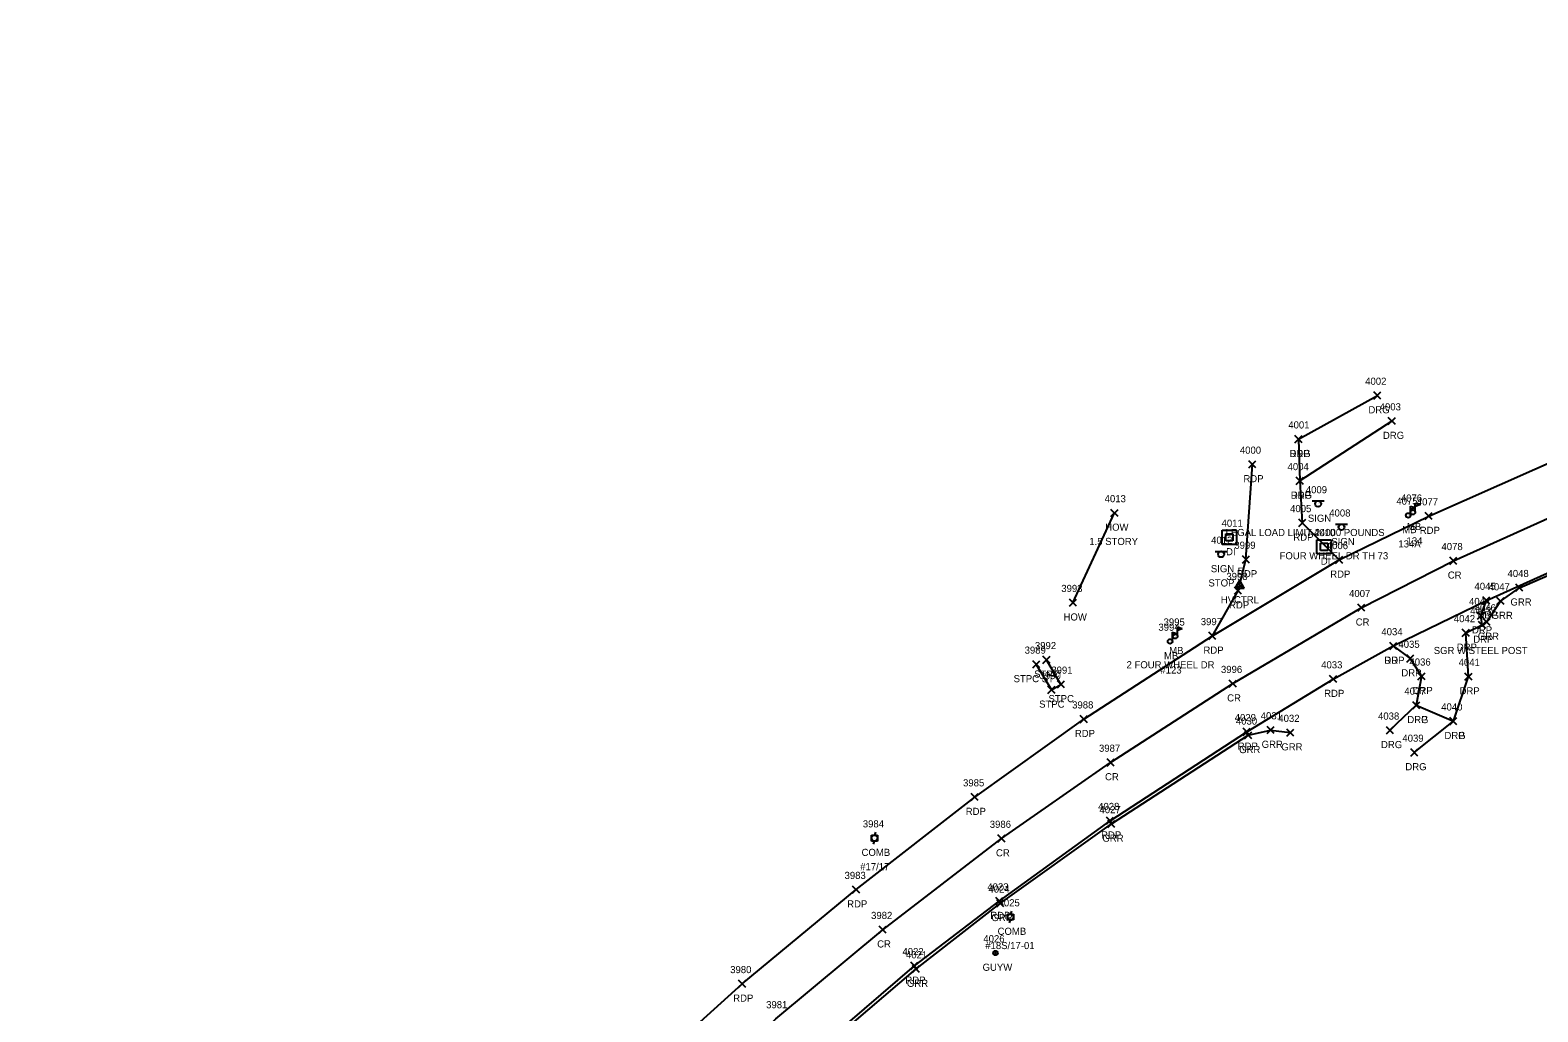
# Model space of a CAD drawing. Extents: x 1690689 to 1696275, y 438760 to 444007.
# Drawn here: x 1692607.6 to 1693030.5, y 443176 to 443451.5 of the extents above; entities that cross this region are included whole.
import ezdxf

# ---------------------------------------------------------------- set-up
doc = ezdxf.new("R2010")
doc.units = 0
for name, color, linetype in [('C_A', 7, 'Continuous'), ('C_I', 7, 'Continuous'), ('CPSM', 7, 'Continuous'), ('D_A', 7, 'Continuous'), ('D_I', 7, 'Continuous'), ('DS', 7, 'Continuous'), ('L_A', 7, 'Continuous'), ('L_C', 7, 'Continuous'), ('L_I', 7, 'Continuous'), ('L_TIC', 7, 'Continuous'), ('LBC', 7, 'Continuous'), ('LBF', 7, 'Continuous'), ('LMB', 7, 'Continuous'), ('P_A', 7, 'Continuous'), ('P_I', 7, 'Continuous'), ('P_TIC', 7, 'Continuous'), ('PET', 7, 'Continuous'), ('PRC', 7, 'Continuous'), ('R_A', 7, 'Continuous'), ('R_C', 7, 'Continuous'), ('R_I', 7, 'Continuous'), ('R_TIC', 7, 'Continuous'), ('RDG', 7, 'Continuous'), ('RDP', 7, 'Continuous'), ('RGR', 7, 'Continuous'), ('S_A', 7, 'Continuous'), ('S_C', 7, 'Continuous'), ('S_I', 7, 'Continuous'), ('SSGN', 7, 'Continuous'), ('U_A', 7, 'Continuous'), ('U_C', 7, 'Continuous'), ('U_I', 7, 'Continuous'), ('UP', 7, 'Continuous'), ('UPGW', 7, 'Continuous')]:
    doc.layers.add(name, color=color, linetype=linetype)

msp = doc.modelspace()

# ---------------------------------------------------------------- linework, layer by layer
at = {"layer": 'CPSM'}
for p, q in [((1692945.6, 443294.96), (1692946.85, 443297.13)), ((1692945.6, 443294.96), (1692946.85, 443295.68)), ((1692948.1, 443294.96), (1692946.85, 443297.13)), ((1692946.85, 443295.68), (1692946.85, 443297.13)), ((1692946.85, 443295.68), (1692946.85, 443295.68)), ((1692946.85, 443295.68), (1692948.1, 443294.96)), ((1692945.6, 443294.96), (1692948.1, 443294.96))]:
    msp.add_line(p, q, dxfattribs=at)
at = {"layer": 'DS'}
for p, q in [((1692941.97, 443311.16), (1692945.97, 443311.16)), ((1692941.97, 443307.16), (1692941.97, 443311.16)), ((1692942.97, 443308.16), (1692942.97, 443310.16)), ((1692942.97, 443310.16), (1692944.97, 443310.16)), ((1692944.97, 443308.16), (1692942.97, 443308.16)), ((1692943.97, 443309.16), (1692943.97, 443309.16)), ((1692943.97, 443309.16), (1692943.97, 443309.16)), ((1692944.97, 443310.16), (1692944.97, 443308.16)), ((1692945.97, 443311.16), (1692945.97, 443307.16)), ((1692968.53, 443308.52), (1692972.53, 443308.52)), ((1692968.53, 443304.52), (1692968.53, 443308.52)), ((1692972.53, 443308.52), (1692972.53, 443304.52)), ((1692945.97, 443307.16), (1692941.97, 443307.16)), ((1692972.53, 443304.52), (1692968.53, 443304.52)), ((1692969.53, 443305.52), (1692969.53, 443307.52)), ((1692969.53, 443307.52), (1692971.53, 443307.52)), ((1692971.53, 443305.52), (1692969.53, 443305.52)), ((1692970.53, 443306.52), (1692970.53, 443306.52)), ((1692970.53, 443306.52), (1692970.53, 443306.52)), ((1692971.53, 443307.52), (1692971.53, 443305.52))]:
    msp.add_line(p, q, dxfattribs=at)
at = {"layer": 'L_TIC'}
for points in [[(1692910.75, 443315.04), (1692912.75, 443317.04)], [(1692912.75, 443315.04), (1692910.75, 443317.04)], [(1692899.08, 443289.85), (1692901.08, 443291.85)], [(1692901.08, 443289.85), (1692899.08, 443291.85)], [(1692888.8, 443272.54), (1692890.8, 443274.54)], [(1692890.8, 443272.54), (1692888.8, 443274.54)], [(1692891.68, 443273.82), (1692893.68, 443275.82)], [(1692893.68, 443273.82), (1692891.68, 443275.82)], [(1692893.09, 443265.39), (1692895.09, 443267.39)], [(1692895.09, 443265.39), (1692893.09, 443267.39)], [(1692895.72, 443266.93), (1692897.72, 443268.93)], [(1692897.72, 443266.93), (1692895.72, 443268.93)]]:
    msp.add_lwpolyline(points, dxfattribs=at)
at = {"layer": 'LBC'}
msp.add_lwpolyline([(1692900.08, 443290.85), (1692911.75, 443316.04)], dxfattribs=at)
at = {"layer": 'LBF'}
msp.add_lwpolyline([(1692889.8, 443273.54), (1692894.09, 443266.39), (1692896.72, 443267.93), (1692892.68, 443274.82)], dxfattribs=at)
at = {"layer": 'LMB'}
for p, q in [((1692994.78, 443317.95), (1692996.07, 443317.57)), ((1692994.78, 443315.36), (1692994.78, 443317.95)), ((1692994.78, 443317.05), (1692996.06, 443317.56)), ((1692996.1, 443318.81), (1692997.39, 443318.43)), ((1692996.1, 443316.21), (1692996.1, 443318.81)), ((1692996.1, 443317.91), (1692997.38, 443318.42)), ((1692994.13, 443315.35), (1692994.13, 443315.35)), ((1692995.45, 443316.21), (1692995.45, 443316.21)), ((1692927.96, 443282.57), (1692929.26, 443282.19)), ((1692927.97, 443279.98), (1692927.97, 443282.57)), ((1692929.42, 443284.03), (1692930.71, 443283.64)), ((1692929.42, 443281.43), (1692929.42, 443284.03)), ((1692929.42, 443283.13), (1692930.7, 443283.63)), ((1692927.31, 443279.97), (1692927.31, 443279.97)), ((1692927.97, 443281.67), (1692929.25, 443282.18)), ((1692928.77, 443281.43), (1692928.77, 443281.43))]:
    msp.add_line(p, q, dxfattribs=at)
for centre in [(1692995.45, 443316.21), (1692994.13, 443315.35), (1692927.31, 443279.97), (1692928.77, 443281.43)]:
    msp.add_circle(centre, 0.656, dxfattribs=at)
at = {"layer": 'P_TIC'}
for points in [[(1692962.33, 443335.73), (1692964.33, 443337.73)], [(1692964.33, 443335.73), (1692962.33, 443337.73)], [(1692949.4, 443328.65), (1692951.4, 443330.65)], [(1692951.4, 443328.65), (1692949.4, 443330.65)], [(1692962.7, 443324.03), (1692964.7, 443326.03)], [(1692964.7, 443324.03), (1692962.7, 443326.03)], [(1692963.41, 443312.25), (1692965.41, 443314.25)], [(1692965.41, 443312.25), (1692963.41, 443314.25)], [(1692998.86, 443314.16), (1693000.86, 443316.16)], [(1693000.86, 443314.16), (1692998.86, 443316.16)], [(1692947.62, 443301.98), (1692949.62, 443303.98)], [(1692949.62, 443301.98), (1692947.62, 443303.98)], [(1692973.75, 443301.87), (1692975.75, 443303.87)], [(1692975.75, 443301.87), (1692973.75, 443303.87)], [(1692973.75, 443301.87), (1692975.75, 443303.87)], [(1692975.75, 443301.87), (1692973.75, 443303.87)], [(1693005.77, 443301.6), (1693007.77, 443303.6)], [(1693007.77, 443301.6), (1693005.77, 443303.6)], [(1692945.38, 443293.22), (1692947.38, 443295.22)], [(1692947.38, 443293.22), (1692945.38, 443295.22)], [(1693015.04, 443290.45), (1693017.04, 443292.45)], [(1693017.04, 443290.45), (1693015.04, 443292.45)], [(1692979.95, 443288.43), (1692981.95, 443290.43)], [(1692981.95, 443288.43), (1692979.95, 443290.43)], [(1692938.2, 443280.54), (1692940.2, 443282.54)], [(1692940.2, 443280.54), (1692938.2, 443282.54)], [(1692938.2, 443280.54), (1692940.2, 443282.54)], [(1692940.2, 443280.54), (1692938.2, 443282.54)], [(1692988.93, 443277.71), (1692990.93, 443279.71)], [(1692990.93, 443277.71), (1692988.93, 443279.71)], [(1692972.05, 443268.42), (1692974.05, 443270.42)], [(1692974.05, 443268.42), (1692972.05, 443270.42)], [(1692943.91, 443267.13), (1692945.91, 443269.13)], [(1692945.91, 443267.13), (1692943.91, 443269.13)], [(1692902.13, 443257.17), (1692904.13, 443259.17)], [(1692904.13, 443257.17), (1692902.13, 443259.17)], [(1692947.81, 443253.61), (1692949.81, 443255.61)], [(1692949.81, 443253.61), (1692947.81, 443255.61)], [(1692909.65, 443245.02), (1692911.65, 443247.02)], [(1692911.65, 443245.02), (1692909.65, 443247.02)], [(1692871.53, 443235.3), (1692873.53, 443237.3)], [(1692873.53, 443235.3), (1692871.53, 443237.3)], [(1692909.49, 443228.68), (1692911.49, 443230.68)], [(1692911.49, 443228.68), (1692909.49, 443230.68)], [(1692879.07, 443223.67), (1692881.07, 443225.67)], [(1692881.07, 443223.67), (1692879.07, 443225.67)], [(1692838.3, 443209.33), (1692840.3, 443211.33)], [(1692840.3, 443209.33), (1692838.3, 443211.33)], [(1692878.42, 443206.12), (1692880.42, 443208.12)], [(1692880.42, 443206.12), (1692878.42, 443208.12)], [(1692845.74, 443198.1), (1692847.74, 443200.1)], [(1692847.74, 443198.1), (1692845.74, 443200.1)], [(1692854.61, 443187.95), (1692856.61, 443189.95)], [(1692856.61, 443187.95), (1692854.61, 443189.95)], [(1692806.32, 443182.9), (1692808.32, 443184.9)], [(1692808.32, 443182.9), (1692806.32, 443184.9)]]:
    msp.add_lwpolyline(points, dxfattribs=at)
at = {"layer": 'PET'}
for points in [[(1692963.33, 443336.73), (1692963.7, 443325.03), (1692964.41, 443313.25), (1692974.75, 443302.87)], [(1692591.46, 442942.81), (1692622.03, 442980.1), (1692647.09, 443012.03), (1692668.8, 443038.22), (1692684.56, 443059.61), (1692714.59, 443092.82), (1692746.74, 443126.69), (1692780.79, 443159.83), (1692807.32, 443183.9), (1692839.3, 443210.33), (1692872.53, 443236.3), (1692903.13, 443258.17), (1692939.2, 443281.54), (1692974.75, 443302.87), (1692999.86, 443315.16), (1693039.51, 443332.73)], [(1692939.2, 443281.54), (1692946.38, 443294.22), (1692948.62, 443302.98), (1692950.4, 443329.65)], [(1692595.99, 442904.43), (1692626.93, 442942.69), (1692648.37, 442970.05), (1692673.5, 443001.25), (1692689.4, 443019.68), (1692717.97, 443054.43), (1692748.26, 443088.83), (1692755.67, 443096.16), (1692789.94, 443130.71), (1692818.93, 443157.32), (1692855.61, 443188.95), (1692879.42, 443207.12), (1692910.49, 443229.68), (1692948.81, 443254.61), (1692973.05, 443269.42), (1692989.93, 443278.71), (1693016.04, 443291.45), (1693050.1, 443306.8)]]:
    msp.add_lwpolyline(points, dxfattribs=at)
at = {"layer": 'PRC'}
msp.add_lwpolyline([(1692583.2, 442911.84), (1692616.35, 442952.3), (1692637.13, 442978.56), (1692677.42, 443027.92), (1692745.92, 443105.48), (1692762.35, 443122.55), (1692788.73, 443147.94), (1692816.74, 443174.05), (1692846.74, 443199.1), (1692880.07, 443224.67), (1692910.65, 443246.02), (1692944.91, 443268.13), (1692980.95, 443289.43), (1693006.77, 443302.6), (1693041.47, 443318.25), (1693085.17, 443334.93), (1693121.18, 443346.84), (1693162.32, 443358.82), (1693209.52, 443371.25), (1693338.17, 443402.8), (1693400.05, 443418.88), (1693519.35, 443451.5)], dxfattribs=at)
at = {"layer": 'R_TIC'}
for points in [[(1692984.47, 443347.99), (1692986.47, 443349.99)], [(1692986.47, 443347.99), (1692984.47, 443349.99)], [(1692988.53, 443340.81), (1692990.53, 443342.81)], [(1692990.53, 443340.81), (1692988.53, 443342.81)], [(1692962.33, 443335.73), (1692964.33, 443337.73)], [(1692964.33, 443335.73), (1692962.33, 443337.73)], [(1692962.7, 443324.03), (1692964.7, 443326.03)], [(1692964.7, 443324.03), (1692962.7, 443326.03)], [(1693024.29, 443294.05), (1693026.29, 443296.05)], [(1693026.29, 443294.05), (1693024.29, 443296.05)], [(1693015.04, 443290.45), (1693017.04, 443292.45)], [(1693017.04, 443290.45), (1693015.04, 443292.45)], [(1693019, 443290.31), (1693021, 443292.31)], [(1693021, 443290.31), (1693019, 443292.31)], [(1693013.51, 443286.21), (1693015.51, 443288.21)], [(1693015.51, 443286.21), (1693013.51, 443288.21)], [(1693009.26, 443281.38), (1693011.26, 443283.38)], [(1693011.26, 443281.38), (1693009.26, 443283.38)], [(1693013.85, 443283.59), (1693015.85, 443285.59)], [(1693015.85, 443283.59), (1693013.85, 443285.59)], [(1693015.13, 443284.44), (1693017.13, 443286.44)], [(1693017.13, 443284.44), (1693015.13, 443286.44)], [(1692988.93, 443277.71), (1692990.93, 443279.71)], [(1692990.93, 443277.71), (1692988.93, 443279.71)], [(1692993.7, 443274.19), (1692995.7, 443276.19)], [(1692995.7, 443274.19), (1692993.7, 443276.19)], [(1692996.85, 443269.21), (1692998.85, 443271.21)], [(1692998.85, 443269.21), (1692996.85, 443271.21)], [(1693010.02, 443269.1), (1693012.02, 443271.1)], [(1693012.02, 443269.1), (1693010.02, 443271.1)], [(1692995.38, 443261.05), (1692997.38, 443263.05)], [(1692997.38, 443261.05), (1692995.38, 443263.05)], [(1692995.38, 443261.05), (1692997.38, 443263.05)], [(1692997.38, 443261.05), (1692995.38, 443263.05)], [(1693005.79, 443256.6), (1693007.79, 443258.6)], [(1693007.79, 443256.6), (1693005.79, 443258.6)], [(1693005.79, 443256.6), (1693007.79, 443258.6)], [(1693007.79, 443256.6), (1693005.79, 443258.6)], [(1692948.22, 443252.64), (1692950.22, 443254.64)], [(1692950.22, 443252.64), (1692948.22, 443254.64)], [(1692954.52, 443254.12), (1692956.52, 443256.12)], [(1692956.52, 443254.12), (1692954.52, 443256.12)], [(1692960.03, 443253.4), (1692962.03, 443255.4)], [(1692962.03, 443253.4), (1692960.03, 443255.4)], [(1692987.99, 443254.04), (1692989.99, 443256.04)], [(1692989.99, 443254.04), (1692987.99, 443256.04)], [(1692994.82, 443247.83), (1692996.82, 443249.83)], [(1692996.82, 443247.83), (1692994.82, 443249.83)], [(1692909.87, 443227.78), (1692911.87, 443229.78)], [(1692911.87, 443227.78), (1692909.87, 443229.78)], [(1692878.74, 443205.5), (1692880.74, 443207.5)], [(1692880.74, 443205.5), (1692878.74, 443207.5)], [(1692855.05, 443187.06), (1692857.05, 443189.06)], [(1692857.05, 443187.06), (1692855.05, 443189.06)]]:
    msp.add_lwpolyline(points, dxfattribs=at)
at = {"layer": 'RDG'}
for points in [[(1692963.33, 443336.73), (1692985.47, 443348.99)], [(1692989.53, 443341.81), (1692963.7, 443325.03)], [(1692996.38, 443262.05), (1692988.99, 443255.04)], [(1692995.82, 443248.83), (1693006.79, 443257.6)]]:
    msp.add_lwpolyline(points, dxfattribs=at)
at = {"layer": 'RDP'}
msp.add_lwpolyline([(1692989.93, 443278.71), (1692994.7, 443275.19), (1692997.85, 443270.21), (1692996.38, 443262.05), (1693006.79, 443257.6), (1693011.02, 443270.1), (1693010.26, 443282.38), (1693014.85, 443284.59), (1693014.51, 443287.21), (1693016.04, 443291.45)], dxfattribs=at)
at = {"layer": 'RGR'}
for points in [[(1693016.13, 443285.44), (1693020, 443291.31), (1693025.29, 443295.05), (1693050.46, 443305.96), (1693082.82, 443318.43), (1693112.29, 443328.47), (1693154.18, 443341.36), (1693190.27, 443351.33), (1693197.78, 443351.39), (1693203.44, 443349.12)], [(1692759.25, 443091.29), (1692760.56, 443097.9), (1692764.22, 443103.41), (1692790.76, 443129.65), (1692819.47, 443156.79), (1692856.05, 443188.06), (1692879.74, 443206.5), (1692910.87, 443228.78), (1692949.22, 443253.64), (1692955.52, 443255.12), (1692961.03, 443254.4)]]:
    msp.add_lwpolyline(points, dxfattribs=at)
at = {"layer": 'SSGN'}
for p, q in [((1692967.2, 443319.41), (1692970.53, 443319.41)), ((1692968.84, 443318.57), (1692968.84, 443318.57)), ((1692973.76, 443312.88), (1692977.1, 443312.88)), ((1692975.41, 443312.04), (1692975.41, 443312.04)), ((1692939.98, 443305.26), (1692943.32, 443305.26)), ((1692941.63, 443304.43), (1692941.63, 443304.43))]:
    msp.add_line(p, q, dxfattribs=at)
for centre in [(1692968.84, 443318.57), (1692975.41, 443312.04), (1692941.63, 443304.43)]:
    msp.add_circle(centre, 0.833, dxfattribs=at)
at = {"layer": 'UP'}
for p, q in [((1692843.59, 443223.96), (1692843.59, 443225.63)), ((1692843.59, 443225.63), (1692845.26, 443225.63)), ((1692845.26, 443223.96), (1692843.59, 443223.96)), ((1692844.17, 443223.13), (1692844.42, 443223.96)), ((1692844.67, 443226.46), (1692844.42, 443225.63)), ((1692844.42, 443224.79), (1692844.42, 443224.79)), ((1692845.26, 443225.63), (1692845.26, 443223.96)), ((1692881.74, 443201.82), (1692881.74, 443203.49)), ((1692881.74, 443203.49), (1692883.4, 443203.49)), ((1692882.82, 443204.32), (1692882.57, 443203.49)), ((1692882.57, 443202.65), (1692882.57, 443202.65)), ((1692883.4, 443203.49), (1692883.4, 443201.82)), ((1692883.4, 443201.82), (1692881.74, 443201.82)), ((1692882.32, 443200.99), (1692882.57, 443201.82))]:
    msp.add_line(p, q, dxfattribs=at)
for centre in [(1692844.42, 443224.79), (1692882.57, 443202.65)]:
    msp.add_circle(centre, 0.833, dxfattribs=at)
at = {"layer": 'UPGW'}
for radius in [0.625, 0.0833]:
    msp.add_circle((1692878.36, 443192.56), radius, dxfattribs=at)

# ---------------------------------------------------------------- texts
at = {"layer": 'C_A'}
msp.add_text('HVCTRL', height=2, dxfattribs=at).set_placement((1692941.55, 443290.68))
at = {"layer": 'C_I'}
msp.add_text('5', height=2, dxfattribs=at).set_placement((1692946.29, 443298.68))
at = {"layer": 'D_A'}
for p in [(1692943.03, 443304.16), (1692969.59, 443301.52)]:
    msp.add_text('DI', height=2, dxfattribs=at).set_placement(p)
at = {"layer": 'D_I'}
for s, p in [('4011', (1692941.77, 443312.16)), ('4010', (1692967.68, 443309.52))]:
    msp.add_text(s, height=2, dxfattribs=at).set_placement(p)
at = {"layer": 'L_A'}
for s, p in [('HOW', (1692909.14, 443311.04)), ('MB', (1692992.43, 443310.35)), ('MB', (1692993.75, 443311.21)), ('HOW', (1692897.46, 443285.85)), ('MB', (1692927.07, 443276.43)), ('MB', (1692925.62, 443274.97)), ('STPC ST', (1692883.45, 443268.54)), ('STPC', (1692889.19, 443269.82)), ('STPC', (1692890.6, 443261.39)), ('STPC', (1692893.23, 443262.93))]:
    msp.add_text(s, height=2, dxfattribs=at).set_placement(p)
at = {"layer": 'L_C'}
for s, p in [('1.5 STORY', (1692904.67, 443307.04)), ('134A', (1692991.35, 443306.35)), ('134', (1692993.65, 443307.21)), ('2 FOUR WHEEL DR', (1692915.12, 443272.43)), ('#123', (1692924.62, 443270.97))]:
    msp.add_text(s, height=2, dxfattribs=at).set_placement(p)
at = {"layer": 'L_I'}
for s, p in [('4013', (1692908.98, 443319.04)), ('4076', (1692992.05, 443319.21)), ('4075', (1692990.79, 443318.35)), ('3993', (1692896.82, 443293.85)), ('3994', (1692924.05, 443282.97)), ('3995', (1692925.51, 443284.43)), ('3989', (1692886.54, 443276.54)), ('3992', (1692889.42, 443277.82)), ('3990', (1692890.75, 443269.39)), ('3991', (1692894.03, 443270.93))]:
    msp.add_text(s, height=2, dxfattribs=at).set_placement(p)
at = {"layer": 'P_A'}
for s, p in [('RDP', (1692960.82, 443331.73)), ('RDP', (1692947.89, 443324.65)), ('RDP', (1692961.19, 443320.03)), ('RDP', (1692997.35, 443310.16)), ('RDP', (1692961.89, 443308.25)), ('RDP', (1692946.11, 443297.98)), ('RDP', (1692972.24, 443297.87)), ('RDP', (1692972.24, 443297.87)), ('CR', (1693005.21, 443297.6)), ('RDP', (1692943.87, 443289.22)), ('RDP', (1693013.53, 443286.45)), ('CR', (1692979.38, 443284.43)), ('RDP', (1692936.69, 443276.54)), ('RDP', (1692936.69, 443276.54)), ('RDP', (1692987.42, 443273.71)), ('RDP', (1692970.54, 443264.42)), ('CR', (1692943.34, 443263.13)), ('RDP', (1692900.62, 443253.17)), ('RDP', (1692946.29, 443249.61)), ('CR', (1692909.08, 443241.02)), ('RDP', (1692870.02, 443231.3)), ('RDP', (1692907.98, 443224.68)), ('CR', (1692878.5, 443219.67)), ('RDP', (1692836.78, 443205.33)), ('RDP', (1692876.91, 443202.12)), ('CR', (1692845.18, 443194.1)), ('RDP', (1692853.09, 443183.95)), ('RDP', (1692804.81, 443178.9))]:
    msp.add_text(s, height=2, dxfattribs=at).set_placement(p)
at = {"layer": 'P_I'}
for s, p in [('4001', (1692960.48, 443339.73)), ('4000', (1692946.9, 443332.65)), ('4004', (1692960.28, 443328.03)), ('4005', (1692960.99, 443316.25)), ('4077', (1692996.52, 443318.16)), ('3999', (1692945.35, 443305.98)), ('4006', (1692971.28, 443305.87)), ('4006', (1692971.28, 443305.87)), ('4078', (1693003.44, 443305.6)), ('3998', (1692943.12, 443297.22)), ('4045', (1693012.7, 443294.45)), ('4007', (1692977.53, 443292.43)), ('3997', (1692935.94, 443284.54)), ('3997', (1692935.94, 443284.54)), ('4034', (1692986.59, 443281.71)), ('4033', (1692969.71, 443272.42)), ('3996', (1692941.6, 443271.13)), ('3988', (1692899.87, 443261.17)), ('4029', (1692945.46, 443257.61)), ('3987', (1692907.39, 443249.02)), ('3985', (1692869.27, 443239.3)), ('4028', (1692907.16, 443232.68)), ('3986', (1692876.76, 443227.67)), ('3983', (1692836.04, 443213.33)), ('4023', (1692876.08, 443210.12)), ('3982', (1692843.48, 443202.1)), ('4022', (1692852.27, 443191.95)), ('3980', (1692803.97, 443186.9)), ('3981', (1692814.05, 443177.05))]:
    msp.add_text(s, height=2, dxfattribs=at).set_placement(p)
at = {"layer": 'R_A'}
for s, p in [('DRG', (1692982.96, 443343.99)), ('DRG', (1692987.02, 443336.81)), ('DRG', (1692960.82, 443331.73)), ('DRG', (1692961.19, 443320.03)), ('GRR', (1693022.78, 443290.05)), ('DRP', (1693013.53, 443286.45)), ('GRR', (1693017.49, 443286.31)), ('DRP', (1693012, 443282.21)), ('DRP', (1693007.74, 443277.38)), ('DRP', (1693012.34, 443279.59)), ('GRR', (1693013.62, 443280.44)), ('DRP', (1692987.42, 443273.71)), ('DRP', (1692992.19, 443270.19)), ('DRP', (1692995.34, 443265.21)), ('DRP', (1693008.51, 443265.1)), ('DRG', (1692993.87, 443257.05)), ('DRP', (1692993.87, 443257.05)), ('DRG', (1693004.28, 443252.6)), ('DRP', (1693004.28, 443252.6)), ('GRR', (1692946.7, 443248.64)), ('GRR', (1692953.01, 443250.12)), ('GRR', (1692958.52, 443249.4)), ('DRG', (1692986.48, 443250.04)), ('DRG', (1692993.31, 443243.83)), ('GRR', (1692908.35, 443223.78)), ('GRR', (1692877.23, 443201.5)), ('GRR', (1692853.53, 443183.06))]:
    msp.add_text(s, height=2, dxfattribs=at).set_placement(p)
at = {"layer": 'R_C'}
msp.add_text('SGR W/STEEL POST', height=2, dxfattribs=at).set_placement((1693001.27, 443276.44))
at = {"layer": 'R_I'}
for s, p in [('4002', (1692982.05, 443351.99)), ('4003', (1692986.11, 443344.81)), ('4001', (1692960.48, 443339.73)), ('4004', (1692960.28, 443328.03)), ('4048', (1693021.96, 443298.05)), ('4045', (1693012.7, 443294.45)), ('4047', (1693016.66, 443294.31)), ('4044', (1693011.17, 443290.21)), ('4042', (1693006.92, 443285.38)), ('4043', (1693011.51, 443287.59)), ('4046', (1693012.74, 443288.44)), ('4034', (1692986.59, 443281.71)), ('4035', (1692991.37, 443278.19)), ('4036', (1692994.46, 443273.21)), ('4041', (1693008.25, 443273.1)), ('4037', (1692993.04, 443265.05)), ('4037', (1692993.04, 443265.05)), ('4040', (1693003.37, 443260.6)), ('4040', (1693003.37, 443260.6)), ('4030', (1692945.79, 443256.64)), ('4031', (1692952.75, 443258.12)), ('4032', (1692957.69, 443257.4)), ('4038', (1692985.65, 443258.04)), ('4039', (1692992.48, 443251.83)), ('4027', (1692907.53, 443231.78)), ('4024', (1692876.4, 443209.5)), ('4021', (1692853.27, 443191.06))]:
    msp.add_text(s, height=2, dxfattribs=at).set_placement(p)
at = {"layer": 'S_A'}
for p in [(1692965.98, 443313.55), (1692972.55, 443307.02), (1692938.77, 443299.4)]:
    msp.add_text('SIGN', height=2, dxfattribs=at).set_placement(p)
at = {"layer": 'S_C'}
for s, p in [('LEGAL LOAD LIMIT 24000 POUNDS', (1692942.9, 443309.55)), ('FOUR WHEEL DR TH 73', (1692958.04, 443303.02)), ('STOP', (1692938.09, 443295.4))]:
    msp.add_text(s, height=2, dxfattribs=at).set_placement(p)
at = {"layer": 'S_I'}
for s, p in [('4009', (1692965.4, 443321.55)), ('4008', (1692971.97, 443315.02)), ('4012', (1692938.84, 443307.4))]:
    msp.add_text(s, height=2, dxfattribs=at).set_placement(p)
at = {"layer": 'U_A'}
for s, p in [('COMB', (1692840.81, 443219.79)), ('COMB', (1692878.96, 443197.65)), ('GUYW', (1692874.75, 443187.56))]:
    msp.add_text(s, height=2, dxfattribs=at).set_placement(p)
at = {"layer": 'U_C'}
for s, p in [('#17/17', (1692840.42, 443215.79)), ('#18S/17-01', (1692875.5, 443193.65))]:
    msp.add_text(s, height=2, dxfattribs=at).set_placement(p)
at = {"layer": 'U_I'}
for s, p in [('3984', (1692841.16, 443227.79)), ('4025', (1692879.23, 443205.65)), ('4026', (1692874.96, 443195.56))]:
    msp.add_text(s, height=2, dxfattribs=at).set_placement(p)

doc.saveas('drawing.dxf')
